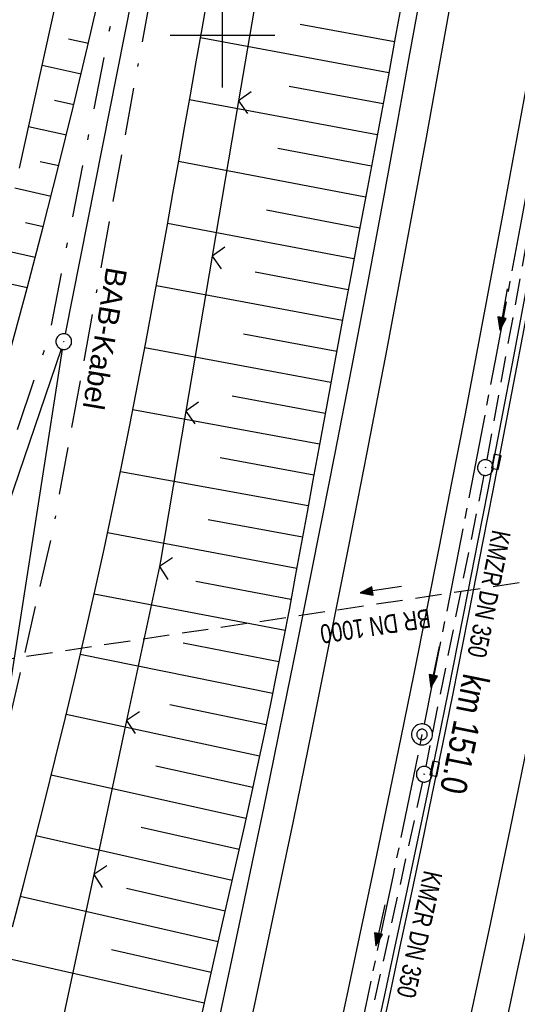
# Model space of a CAD drawing. Extents: x 510526 to 513920, y 467229 to 478797.
# Tile 266 of 467: x 511881 to 511928, y 474108 to 474201. Entities that reach past the tile are written whole.
import ezdxf
from ezdxf.enums import TextEntityAlignment as Align

# ---------------------------------------------------------------- set-up
doc = ezdxf.new("R2010")
doc.units = 0
doc.header["$LTSCALE"] = 10
doc.header["$MEASUREMENT"] = 0
for name, pattern in [('ACAD_ISO16W100', [73, 15, -6.5, 15, -6.5, 15, -7, 1, -7]), ('ACHSE', [5.5, 4, -0.5, 0.5, -0.5]), ('LT00', [0]), ('LT08', [0.42, 0.2, -0.1, 0.02, -0.1]), ('STRICHLINIE2', [0.375, 0.25, -0.125])]:
    doc.linetypes.add(name, pattern=pattern)
doc.layers.get('0').update_dxf_attribs({"linetype": 'LT00'})
for name, color, linetype in [('-AX-020', 250, 'ACHSE'), ('-Halt-Pfeil', 4, 'LT00'), ('-Haltung', 182, 'STRICHLINIE2'), ('-Haltungsbeschriftung', 182, 'LT00'), ('-ST-20-1', 250, 'LT00'), ('-ST-20-5', 250, 'LT00'), ('BAB-KABEL', 220, 'ACAD_ISO16W100'), ('BAB-KABEL_TEXT', 221, 'Continuous'), ('DFK_AB_L', 21, 'LT00'), ('DFK_AB_P', 7, 'LT00'), ('DFK_KATASTER', 250, 'LT00'), ('GEMEINDEGRENZE', 3, 'LT08'), ('V91_AFBR_BAB', 250, 'LT00'), ('V91_BOESCH', 250, 'LT00'), ('V91_BOSCHUNG', 250, 'LT00'), ('V91_KA_PRUF', 182, 'LT00'), ('V91_LD_MARK', 2, 'LT00'), ('V91_RASTER', 250, 'LT00'), ('V91_RINNE', 182, 'LT00'), ('V91_SINKK', 182, 'LT00'), ('V91_ZAUN', 40, 'LT00')]:
    doc.layers.add(name, color=color, linetype=linetype)
doc.styles.add('Arial Fett', font='txt', dxfattribs={"width": 0.8})
doc.styles.add('Beschrift', font='ARIAL.TTF')
doc.styles.add('Haltungsbeschriftung', font='ARIAL.TTF', dxfattribs={"width": 0.75})

# ---------------------------------------------------------------- blocks, each defined once
blk = doc.blocks.new('SYMB0003')
at = {"color": 0, "linetype": 'ByBlock'}
for p, q in [((-0.015712, 0), (0.010166, 0.012015)), ((0, -0.021257), (-0.015712, 0)), ((0.010166, 0.012015), (0, -0.021257))]:
    blk.add_line(p, q, dxfattribs=at)
for points in [[(-0.031395, 0.499013), (-0.093691, 0.491144), (-0.154509, 0.475528), (-0.21289, 0.452414), (-0.267913, 0.422164), (-0.318712, 0.385257), (-0.364484, 0.342274), (-0.404509, 0.293893), (-0.438154, 0.240877), (-0.464888, 0.184062), (-0.484292, 0.124345), (-0.496058, 0.062667), (-0.5, 0)], [(-0.5, 0), (-0.496058, -0.062667), (-0.484292, -0.124345), (-0.464888, -0.184062), (-0.438154, -0.240877), (-0.404509, -0.293893), (-0.364485, -0.342274), (-0.318712, -0.385257), (-0.267914, -0.422164), (-0.21289, -0.452414), (-0.154509, -0.475529), (-0.093691, -0.491144), (-0.031395, -0.499014), (0.031395, -0.499014)], [(0.5, 0), (0.496057, 0.062667), (0.484292, 0.124345), (0.464888, 0.184062), (0.438153, 0.240877), (0.404509, 0.293893), (0.364484, 0.342274), (0.318712, 0.385257), (0.267913, 0.422164), (0.21289, 0.452414), (0.154509, 0.475528), (0.093691, 0.491144), (0.031395, 0.499013), (-0.031395, 0.499013)], [(0.031395, -0.499014), (0.093691, -0.491144), (0.154509, -0.475529), (0.21289, -0.452414), (0.267914, -0.422164), (0.318712, -0.385257), (0.364485, -0.342274), (0.404509, -0.293893), (0.438154, -0.240877), (0.464889, -0.184062), (0.484292, -0.124345), (0.496058, -0.062667), (0.5, 0)]]:
    blk.add_lwpolyline(points, dxfattribs=at)
blk = doc.blocks.new('SYMB0002')
at = {"color": 0, "linetype": 'ByBlock'}
for points in [[(-0.031395, 0.499013), (-0.093691, 0.491144), (-0.154509, 0.475528), (-0.21289, 0.452414), (-0.267913, 0.422164), (-0.318712, 0.385257), (-0.364484, 0.342274), (-0.404509, 0.293893), (-0.438154, 0.240877), (-0.464888, 0.184062), (-0.484292, 0.124345), (-0.496058, 0.062667), (-0.5, 0)], [(0.5, 0), (0.496057, 0.062667), (0.484292, 0.124345), (0.464888, 0.184062), (0.438153, 0.240877), (0.404509, 0.293893), (0.364484, 0.342274), (0.318712, 0.385257), (0.267913, 0.422164), (0.21289, 0.452414), (0.154509, 0.475528), (0.093691, 0.491144), (0.031395, 0.499013), (-0.031395, 0.499013)], [(-0.5, 0), (-0.496058, -0.062667), (-0.484292, -0.124345), (-0.464888, -0.184062), (-0.438154, -0.240877), (-0.404509, -0.293893), (-0.364485, -0.342274), (-0.318712, -0.385257), (-0.267914, -0.422164), (-0.21289, -0.452414), (-0.154509, -0.475529), (-0.093691, -0.491144), (-0.031395, -0.499014), (0.031395, -0.499014)], [(0.031395, -0.499014), (0.093691, -0.491144), (0.154509, -0.475529), (0.21289, -0.452414), (0.267914, -0.422164), (0.318712, -0.385257), (0.364485, -0.342274), (0.404509, -0.293893), (0.438154, -0.240877), (0.464889, -0.184062), (0.484292, -0.124345), (0.496058, -0.062667), (0.5, 0)]]:
    blk.add_lwpolyline(points, dxfattribs=at)
blk = doc.blocks.new('SYMB0652')
at = {"color": 0, "linetype": 'ByBlock'}
blk.add_lwpolyline([(-0.15, -0.075), (0.15, -0.075), (0.15, 0.075), (-0.15, 0.075), (-0.15, -0.075)], dxfattribs=at)
blk = doc.blocks.new('SYMB0024')
at = {"color": 0, "linetype": 'ByBlock'}
for p, q in [((-0.5, 0.5), (0, 0)), ((0, 0), (0.5, 0.5))]:
    blk.add_line(p, q, dxfattribs=at)
blk = doc.blocks.new('SYMB0070')
at = {"color": 0, "linetype": 'ByBlock'}
for p, q in [((-0.5, 0), (0.2, 0)), ((0.5, 0), (0.2, 0.1)), ((0.2, 0.1), (0.2, 0)), ((0.468, 0), (0.21, 0.086)), ((0.21, 0.086), (0.21, -0.086)), ((0.21, -0.086), (0.468, 0)), ((0.22, -0.072), (0.437, 0)), ((0.23, -0.058), (0.405, 0)), ((0.24, -0.045), (0.374, 0)), ((0.342, 0), (0.25, 0.031)), ((0.25, 0.031), (0.25, -0.031)), ((0.25, -0.031), (0.342, 0)), ((0.26, -0.017), (0.31, 0)), ((0.27, -0.003), (0.279, 0))]:
    blk.add_line(p, q, dxfattribs=at)
for points in [[(0.2, 0), (0.2, -0.1), (0.5, 0)], [(0.437, 0), (0.22, 0.072), (0.22, -0.072)], [(0.405, 0), (0.23, 0.058), (0.23, -0.058)], [(0.374, 0), (0.24, 0.045), (0.24, -0.045)], [(0.31, 0), (0.26, 0.017), (0.26, -0.017)], [(0.279, 0), (0.27, 0.003), (0.27, -0.003)]]:
    blk.add_lwpolyline(points, dxfattribs=at)

msp = doc.modelspace()

# ---------------------------------------------------------------- linework, layer by layer
at = {"layer": '-AX-020', "ltscale": 0.2, "flags": 128}
msp.add_lwpolyline([(513881.716, 478796.972), (513877.87, 478787.354), (513870.367, 478768.801), (513862.788, 478750.278), (513855.137, 478731.786), (513847.411, 478713.324), (513839.611, 478694.893), (513831.738, 478676.494), (513823.791, 478658.127), (513815.771, 478639.791), (513807.678, 478621.487), (513799.512, 478603.216), (513791.272, 478584.978), (513782.96, 478566.773), (513774.576, 478548.601), (513766.118, 478530.463), (513757.588, 478512.359), (513748.986, 478494.289), (513740.312, 478476.254), (513731.565, 478458.253), (513722.747, 478440.287), (513713.857, 478422.357), (513704.896, 478404.463), (513695.863, 478386.605), (513686.758, 478368.782), (513677.583, 478350.997), (513668.336, 478333.248), (513659.019, 478315.536), (513649.63, 478297.862), (513640.172, 478280.225), (513630.643, 478262.626), (513621.043, 478245.066), (513611.374, 478227.544), (513601.634, 478210.061), (513591.825, 478192.617), (513586.745, 478183.647), (513576.83, 478166.262), (513566.848, 478148.917), (513556.8, 478131.609), (513546.688, 478114.338), (513536.514, 478097.104), (513526.28, 478079.906), (513515.988, 478062.743), (513505.638, 478045.613), (513495.234, 478028.517), (513484.778, 478011.453), (513474.27, 477994.421), (513463.712, 477977.419), (513453.108, 477960.447), (513442.457, 477943.503), (513431.762, 477926.587), (513421.026, 477909.698), (513410.248, 477892.835), (513399.432, 477875.997), (513388.579, 477859.182), (513377.691, 477842.39), (513366.769, 477825.62), (513355.815, 477808.871), (513344.831, 477792.142), (513333.819, 477775.431), (513322.78, 477758.738), (513311.715, 477742.062), (513300.628, 477725.401), (513289.519, 477708.754), (513278.389, 477692.121), (513267.242, 477675.5), (513256.078, 477658.891), (513244.899, 477642.291), (513233.706, 477625.7), (513222.502, 477609.117), (513211.288, 477592.542), (513200.066, 477575.971), (513188.837, 477559.405), (513177.603, 477542.843), (513166.366, 477526.282), (513154.797, 477509.239), (513142.496, 477491.114), (513130.197, 477472.988), (513117.902, 477454.859), (513105.613, 477436.726), (513093.333, 477418.587), (513081.064, 477400.44), (513068.808, 477382.285), (513056.567, 477364.119), (513044.344, 477345.942), (513032.141, 477327.752), (513019.958, 477309.547), (513007.8, 477291.325), (512995.668, 477273.087), (512983.565, 477254.83), (512971.492, 477236.552), (512959.452, 477218.253), (512947.447, 477199.931), (512935.479, 477181.584), (512923.551, 477163.212), (512911.665, 477144.812), (512899.822, 477126.385), (512888.026, 477107.927), (512876.279, 477089.439), (512864.582, 477070.918), (512852.939, 477052.364), (512841.352, 477033.775), (512829.822, 477015.15), (512818.352, 476996.488), (512806.945, 476977.787), (512795.603, 476959.048), (512789.644, 476949.141), (512778.405, 476930.339), (512767.236, 476911.496), (512756.135, 476892.613), (512745.103, 476873.688), (512734.14, 476854.724), (512723.246, 476835.72), (512712.422, 476816.676), (512701.668, 476797.593), (512690.983, 476778.471), (512680.369, 476759.309), (512669.824, 476740.11), (512659.35, 476720.871), (512648.946, 476701.595), (512638.612, 476682.281), (512628.349, 476662.929), (512618.157, 476643.54), (512608.036, 476624.113), (512597.985, 476604.65), (512588.006, 476585.15), (512578.098, 476565.614), (512568.261, 476546.042), (512558.497, 476526.434), (512548.803, 476506.791), (512539.182, 476487.112), (512529.632, 476467.399), (512520.155, 476447.65), (512510.749, 476427.867), (512501.416, 476408.05), (512492.156, 476388.199), (512482.968, 476368.314), (512473.852, 476348.396), (512464.81, 476328.445), (512455.84, 476308.46), (512446.944, 476288.443), (512438.12, 476268.394), (512429.37, 476248.313), (512420.694, 476228.2), (512412.09, 476208.055), (512403.561, 476187.879), (512395.105, 476167.672), (512386.723, 476147.434), (512378.415, 476127.166), (512370.181, 476106.867), (512362.021, 476086.539), (512353.936, 476066.181), (512345.925, 476045.794), (512337.988, 476025.377), (512330.127, 476004.932), (512322.339, 475984.458), (512314.627, 475963.955), (512306.989, 475943.425), (512299.427, 475922.867), (512291.94, 475902.281), (512284.528, 475881.669), (512277.191, 475861.029), (512269.93, 475840.362), (512262.744, 475819.67), (512255.634, 475798.951), (512248.599, 475778.206), (512241.641, 475757.436), (512234.758, 475736.641), (512227.951, 475715.82), (512221.221, 475694.975), (512214.566, 475674.105), (512207.988, 475653.211), (512201.487, 475632.294), (512200.128, 475627.887), (512194.281, 475608.791), (512188.5, 475589.674), (512182.785, 475570.538), (512177.137, 475551.381), (512171.56, 475532.204), (512166.053, 475513.007), (512160.618, 475493.788), (512155.257, 475474.55), (512149.971, 475455.29), (512148.09, 475448.361), (512142.908, 475429.074), (512137.804, 475409.765), (512132.778, 475390.436), (512127.829, 475371.088), (512122.957, 475351.719), (512118.163, 475332.332), (512113.447, 475312.925), (512108.808, 475293.499), (512104.247, 475274.055), (512099.765, 475254.593), (512095.36, 475235.113), (512091.033, 475215.616), (512086.785, 475196.101), (512082.614, 475176.57), (512078.522, 475157.022), (512074.508, 475137.458), (512070.573, 475117.878), (512066.716, 475098.282), (512063.238, 475080.246), (512059.532, 475060.621), (512055.901, 475040.983), (512052.344, 475021.33), (512048.857, 475001.665), (512045.438, 474981.988), (512042.084, 474962.3), (512038.794, 474942.602), (512035.562, 474922.893), (512032.388, 474903.175), (512029.269, 474883.449), (512026.201, 474863.714), (512023.183, 474843.972), (512020.21, 474824.222), (512017.282, 474804.467), (512014.394, 474784.705), (512011.544, 474764.937), (512008.73, 474745.165), (512005.949, 474725.388), (512003.198, 474705.607), (512000.474, 474685.821), (511997.775, 474666.033), (511995.098, 474646.242), (511992.439, 474626.448), (511989.798, 474606.651), (511987.169, 474586.854), (511984.552, 474567.054), (511981.943, 474547.253), (511979.34, 474527.452), (511976.744, 474507.689), (511975.127, 474495.377), (511973.477, 474482.815), (511971.825, 474470.254), (511970.169, 474457.693), (511968.506, 474445.133), (511966.835, 474432.574), (511965.154, 474420.016), (511963.46, 474407.46), (511961.752, 474394.906), (511960.027, 474382.355), (511958.283, 474369.806), (511956.518, 474357.259), (511954.73, 474344.717), (511952.918, 474332.177), (511951.078, 474319.642), (511949.209, 474307.111), (511947.309, 474294.584), (511945.376, 474282.063), (511943.407, 474269.547), (511941.4, 474257.038), (511939.355, 474244.534), (511937.267, 474232.038), (511935.137, 474219.549), (511932.96, 474207.067), (511930.736, 474194.594), (511928.462, 474182.131), (511926.136, 474169.676), (511923.757, 474157.232), (511921.321, 474144.799), (511918.829, 474132.377), (511916.276, 474119.967), (511913.661, 474107.57), (511910.982, 474095.187), (511908.238, 474082.818), (511905.425, 474070.464), (511902.544, 474058.127), (511899.59, 474045.806), (511896.562, 474033.504), (511893.47, 474021.261), (511890.29, 474008.997), (511887.033, 473996.753), (511883.699, 473984.53), (511880.287, 473972.328), (511876.798, 473960.148), (511873.233, 473947.991), (511869.591, 473935.856), (511865.873, 473923.745), (511862.077, 473911.656), (511858.206, 473899.593), (511854.259, 473887.554), (511850.236, 473875.54), (511846.136, 473863.552), (511841.962, 473851.59), (511837.711, 473839.654), (511833.386, 473827.746), (511828.985, 473815.865), (511824.51, 473804.012), (511819.96, 473792.188), (511815.335, 473780.392), (511810.636, 473768.626), (511805.863, 473756.89), (511801.015, 473745.185), (511796.094, 473733.51), (511791.099, 473721.866), (511786.031, 473710.255), (511780.889, 473698.675), (511775.675, 473687.128), (511770.388, 473675.615), (511765.028, 473664.135), (511759.596, 473652.689), (511754.091, 473641.278), (511748.515, 473629.901), (511742.867, 473618.56), (511737.147, 473607.255), (511731.356, 473595.986), (511725.494, 473584.754), (511719.562, 473573.559), (511713.558, 473562.402), (511707.485, 473551.283), (511701.341, 473540.203), (511695.128, 473529.162), (511688.845, 473518.159), (511682.492, 473507.198), (511676.07, 473496.276), (511669.58, 473485.395), (511663.021, 473474.555), (511656.394, 473463.757), (511649.699, 473453.001), (511642.935, 473442.288), (511636.105, 473431.617), (511629.207, 473420.99), (511622.242, 473410.406), (511615.211, 473399.867), (511608.113, 473389.372), (511600.949, 473378.922), (511593.719, 473368.518), (511586.423, 473358.16), (511579.062, 473347.848), (511571.637, 473337.582), (511564.147, 473327.364), (511556.592, 473317.193), (511548.973, 473307.07), (511541.291, 473296.996), (511533.545, 473286.969), (511525.735, 473276.993), (511517.863, 473267.066), (511509.929, 473257.188), (511501.932, 473247.361), (511493.873, 473237.584), (511485.753, 473227.859), (511477.572, 473218.186), (511475.548, 473215.811), (511467.291, 473206.202), (511458.976, 473196.642), (511450.605, 473187.132), (511442.182, 473177.667), (511433.709, 473168.249), (511425.188, 473158.872), (511416.622, 473149.537), (511408.014, 473140.241), (511399.365, 473130.982), (511390.679, 473121.758), (511381.958, 473112.568), (511373.205, 473103.409), (511364.421, 473094.278), (511355.61, 473085.175), (511346.772, 473076.096), (511337.912, 473067.039), (511329.031, 473058.003), (511320.132, 473048.986), (511311.216, 473039.984), (511302.286, 473030.997), (511293.345, 473022.02), (511284.394, 473013.053), (511275.436, 473004.094), (511266.473, 472995.139), (511255.909, 472984.591), (511236.789, 472965.502), (511230.177, 472958.9), (511223.567, 472952.294), (511216.964, 472945.683), (511210.368, 472939.063), (511203.785, 472932.433), (511197.215, 472925.788), (511190.663, 472919.125), (511184.131, 472912.443), (511177.622, 472905.739), (511171.139, 472899.01), (511164.685, 472892.252), (511158.263, 472885.464), (511151.877, 472878.643), (511145.529, 472871.786), (511139.222, 472864.891), (511132.96, 472857.955), (511126.746, 472850.976), (511120.583, 472843.952), (511114.476, 472836.881), (511109.32, 472830.82), (511103.322, 472823.655), (511097.386, 472816.438), (511091.511, 472809.171), (511085.699, 472801.854), (511079.95, 472794.488), (511074.265, 472787.072), (511068.642, 472779.609), (511063.084, 472772.097), (511057.591, 472764.538), (511052.162, 472756.933), (511046.799, 472749.281), (511041.501, 472741.584), (511036.27, 472733.841), (511031.105, 472726.054), (511026.007, 472718.223), (511020.976, 472710.349), (511016.012, 472702.431), (511011.117, 472694.472), (511006.29, 472686.471), (511001.532, 472678.429), (510996.842, 472670.347), (510992.223, 472662.225), (510987.672, 472654.063), (510983.192, 472645.863), (510978.782, 472637.625), (510974.443, 472629.349), (510970.175, 472621.036), (510965.978, 472612.687), (510961.853, 472604.303), (510957.799, 472595.883), (510953.818, 472587.43), (510949.91, 472578.942), (510946.074, 472570.422), (510942.311, 472561.868), (510938.622, 472553.283), (510935.007, 472544.666), (510931.465, 472536.02), (510927.997, 472527.343), (510924.604, 472518.636), (510921.286, 472509.901), (510918.042, 472501.138), (510914.874, 472492.347), (510911.781, 472483.529), (510908.763, 472474.686), (510905.821, 472465.817), (510902.956, 472456.923), (510900.166, 472448.004), (510897.454, 472439.062), (510894.817, 472430.098), (510892.258, 472421.111), (510889.776, 472412.102), (510887.37, 472403.073), (510885.043, 472394.023), (510882.792, 472384.954), (510880.62, 472375.866), (510878.525, 472366.759), (510876.509, 472357.635), (510874.57, 472348.494), (510872.71, 472339.337), (510870.929, 472330.164), (510869.226, 472320.976), (510867.602, 472311.774), (510866.056, 472302.558), (510864.59, 472293.33), (510863.202, 472284.089), (510861.894, 472274.837), (510860.665, 472265.574), (510859.516, 472256.301), (510858.445, 472247.018), (510857.455, 472237.726), (510856.544, 472228.427), (510855.712, 472219.119), (510854.96, 472209.806), (510854.288, 472200.485), (510853.696, 472191.159), (510853.184, 472181.829), (510852.752, 472172.495), (510852.399, 472163.157), (510852.127, 472153.817), (510851.934, 472144.475), (510851.822, 472135.131), (510851.789, 472125.787), (510851.836, 472116.443), (510851.964, 472107.1), (510852.009, 472104.711), (510852.237, 472095.37), (510852.543, 472086.03), (510852.927, 472076.694), (510853.387, 472067.361), (510853.922, 472058.032), (510854.53, 472048.707), (510855.21, 472039.388), (510855.961, 472030.074), (510856.782, 472020.766), (510857.671, 472011.464), (510858.627, 472002.169), (510859.649, 471992.88), (510860.734, 471983.599), (510861.883, 471974.326), (510863.094, 471965.06), (510864.364, 471955.802), (510865.694, 471946.554), (510867.082, 471937.313), (510868.525, 471928.081), (510870.024, 471918.857), (510871.577, 471909.643), (510873.182, 471900.438), (510874.839, 471891.241), (510876.545, 471882.054), (510878.3, 471872.876), (510880.102, 471863.708), (510881.95, 471854.548), (510883.842, 471845.397), (510885.778, 471836.255), (510887.756, 471827.123), (510889.775, 471817.999), (510891.834, 471808.885), (510893.93, 471799.779), (510896.064, 471790.681), (510898.233, 471781.592), (510900.437, 471772.511), (510902.673, 471763.439), (510904.942, 471754.374), (510907.241, 471745.317), (510909.57, 471736.267), (510911.926, 471727.225), (510914.31, 471718.19), (510916.719, 471709.161), (510919.152, 471700.139), (510921.608, 471691.124), (510924.087, 471682.114), (510926.585, 471673.11), (510929.104, 471664.112), (510931.64, 471655.118), (510934.193, 471646.129), (510936.762, 471637.145), (510939.345, 471628.165), (510941.941, 471619.188), (510944.55, 471610.216), (510947.169, 471601.246), (510949.797, 471592.279), (510952.434, 471583.314), (510955.078, 471574.352), (510957.727, 471565.391), (510960.382, 471556.431), (510963.039, 471547.473), (510967.703, 471531.767), (510970.248, 471523.199), (510975.26, 471506.323), (510980.27, 471489.445), (510985.273, 471472.566), (510990.267, 471455.684), (510995.248, 471438.798), (511000.214, 471421.908), (511005.162, 471405.012), (511010.087, 471388.11), (511014.988, 471371.201), (511019.861, 471354.283), (511024.703, 471337.357), (511029.511, 471320.421), (511034.281, 471303.475), (511039.011, 471286.517), (511043.698, 471269.547), (511048.338, 471252.564), (511052.928, 471235.568), (511057.465, 471218.557), (511061.945, 471201.532), (511066.367, 471184.491), (511070.726, 471167.434), (511075.019, 471150.36), (511079.243, 471133.269), (511083.395, 471116.16), (511086.572, 471102.843), (511090.589, 471085.702), (511094.527, 471068.543), (511098.388, 471051.366), (511102.17, 471034.172), (511105.875, 471016.961), (511109.501, 470999.734), (511113.048, 470982.489), (511116.518, 470965.23), (511119.908, 470947.954), (511123.221, 470930.663), (511126.454, 470913.357), (511129.609, 470896.037), (511132.686, 470878.703), (511135.683, 470861.354), (511138.602, 470843.993), (511141.441, 470826.619), (511144.202, 470809.231), (511146.884, 470791.831), (511149.487, 470774.42), (511152.01, 470756.996), (511154.454, 470739.562), (511156.819, 470722.116), (511159.105, 470704.66), (511161.311, 470687.193), (511163.438, 470669.717), (511165.485, 470652.232), (511165.638, 470650.897), (511167.873, 470631.022), (511170.027, 470611.138), (511172.103, 470591.246), (511174.098, 470571.346), (511176.014, 470551.438), (511177.851, 470531.523), (511179.526, 470512.546), (511180.884, 470496.345), (511182.163, 470480.137), (511183.363, 470463.922), (511184.482, 470447.702), (511185.522, 470431.478), (511186.482, 470415.247), (511187.362, 470399.013), (511188.162, 470382.774), (511188.882, 470366.532), (511189.522, 470350.286), (511190.082, 470334.037), (511190.563, 470317.786), (511190.963, 470301.532), (511191.284, 470285.277), (511191.524, 470269.02), (511191.684, 470252.763), (511191.765, 470236.505), (511191.765, 470220.247), (511191.686, 470203.988), (511191.526, 470187.731), (511191.287, 470171.474), (511191.243, 470169.007), (511190.912, 470152.752), (511190.504, 470136.499), (511190.023, 470120.247), (511189.472, 470103.998), (511188.854, 470087.752), (511188.173, 470071.508), (511187.432, 470055.266), (511186.634, 470039.027), (511185.783, 470022.791), (511184.882, 470006.558), (511183.935, 469990.327), (511182.944, 469974.099), (511181.913, 469957.873), (511180.846, 469941.65), (511179.745, 469925.429), (511178.614, 469909.21), (511177.457, 469892.993), (511176.276, 469876.777), (511175.075, 469860.563), (511173.858, 469844.35), (511172.627, 469828.139), (511171.386, 469811.927), (511170.138, 469795.717), (511168.847, 469778.991), (511030.959, 467993.348), (511029.419, 467973.407), (511027.883, 467953.466), (511026.353, 467933.525), (511024.832, 467913.582), (511023.323, 467893.64), (511021.828, 467873.695), (511020.353, 467853.75), (511018.898, 467833.804), (511017.467, 467813.855), (511016.063, 467793.903), (511014.69, 467773.951), (511013.35, 467753.995), (511012.046, 467734.038), (511010.782, 467714.078), (511009.56, 467694.116), (511008.383, 467674.151), (511007.254, 467654.183), (511006.177, 467634.211), (511005.154, 467614.237), (511004.188, 467594.261), (511003.284, 467574.281), (511002.442, 467554.299), (511001.667, 467534.314), (511000.962, 467514.327), (511000.329, 467494.336), (510999.772, 467474.345), (510999.556, 467465.709), (510999.112, 467445.714), (510998.747, 467425.717), (510998.463, 467405.719), (510998.259, 467385.719), (510998.135, 467365.72), (510998.091, 467345.72), (510998.127, 467325.72), (510998.243, 467305.721), (510998.439, 467285.721), (510998.715, 467265.723), (510999.071, 467245.726), (510999.432, 467229.156)], dxfattribs=at)
at = {"layer": '-Haltung'}
for p, q in [((511930.368, 474187.841), (511925.21, 474159.539)), ((511924.928, 474158.066), (511919.39, 474130.32)), ((511961.674, 474152.799), (511871.053, 474139.259)), ((511919.082, 474128.853), (511912.968, 474101.074))]:
    msp.add_line(p, q, dxfattribs=at)
at = {"layer": 'BAB-KABEL', "ltscale": 0.03, "flags": 128}
msp.add_lwpolyline([(513339.839, 477816.319), (513312.266, 477774.649), (513284.672, 477732.996), (513252.5, 477694.412), (513223.881, 477653.496), (513195.795, 477612.121), (513167.629, 477570.875), (513139.88, 477529.298), (513111.793, 477487.916), (513083.807, 477446.454), (513055.844, 477404.978), (513022.492, 477355.034), (513000.515, 477321.52), (512973.122, 477279.62), (512945.422, 477237.871), (512917.575, 477196.217), (512879.155, 477137.499), (512858.339, 477103.216), (512837.389, 477068.954), (512811.451, 477026.06), (512784.195, 476983.896), (512756.652, 476941.559), (512731.123, 476898.632), (512706.393, 476854.964), (512681.949, 476811.101), (512658.869, 476770.394), (512633.742, 476723.052), (512609.823, 476678.973), (512586.03, 476634.72), (512574.463, 476609.04), (512565.77, 476584.237), (512545.206, 476542.916), (512523.454, 476497.739), (512501.769, 476452.474), (512480.246, 476407.171), (512458.846, 476361.789), (512438.563, 476315.939), (512418.177, 476270.118), (512378.72, 476177.833), (512359.892, 476131.364), (512341.348, 476084.783), (512322.575, 476038.314), (512304.817, 475991.341), (512287.677, 475944.24), (512270.282, 475897.168), (512254.121, 475849.696), (512237.768, 475802.276), (512221.53, 475754.824), (512205.859, 475707.192), (512190.782, 475659.377), (512175.78, 475611.52), (512161.516, 475563.423), (512145.692, 475515.804), (512137.725, 475496.074), (512130.625, 475467.918), (512119.035, 475418.91), (512105.583, 475370.555), (512100.73, 475351.099), (512084.182, 475320.513), (512082.618, 475318.668), (512071.987, 475296.243), (512062.064, 475264.372), (512059.316, 475232.902), (512061.872, 475193.176), (512054.818, 475143.1), (512045.689, 475099.989), (512036.29, 475050.898), (512027.273, 475001.725), (512018.223, 474952.549), (512008.899, 474903.418), (512000.14, 474854.229), (511992.355, 474804.855), (511985.273, 474755.369), (511977.385, 474700.851), (511969.41, 474646.425), (511966.53, 474615.204), (511972.795, 474604.79), (511970.049, 474596.165), (511959.565, 474586.374), (511941.907, 474517.478), (511936.852, 474477.772), (511926.657, 474399.733), (511919.973, 474355.376), (511910.09, 474296.615), (511899.454, 474238.126), (511883.784, 474152.683), (511870.289, 474094.001), (511857.131, 474053.876), (511852.776, 474012.454), (511853.171, 473966.862), (511852.492, 473957.146), (511851.311, 473949.656), (511841.692, 473942.065), (511825.821, 473895.229), (511826.651, 473894.117), (511810.899, 473851.945), (511793.573, 473805.027), (511775.285, 473758.358), (511755.124, 473712.475), (511734.052, 473667.008), (511712.225, 473621.972), (511689.498, 473577.273), (511665.157, 473533.497), (511639.854, 473490.241), (511612.908, 473448.14), (511601.588, 473431.806), (511558.048, 473366.072), (511514.894, 473306.01), (511484.056, 473267.454), (511450.631, 473224.7), (511393.065, 473164.53), (511363.017, 473132.866), (511308.517, 473076.446), (511275.572, 473040.359), (511243.006, 473009.331), (511235.22, 472986.054), (511231.03, 472981.056), (511075.99, 472813.106), (511070.243, 472807.304), (511057.801, 472797.513), (511038.028, 472769.96), (511010.695, 472730.526), (510983.876, 472687.185), (510959.577, 472643.761), (510934.3, 472604.326), (510904.804, 472574.327), (510913.914, 472558.288), (510911.702, 472550.665), (510911.228, 472549.239), (510895.971, 472514.712), (510882.655, 472477.924), (510872.403, 472460.753), (510857.497, 472432.352), (510836.101, 472381.12), (510836.281, 472368.894), (510832.944, 472355.972), (510830.181, 472332.026), (510848.219, 472325.537), (510838.512, 472271.416), (510831.965, 472215.431), (510830.702, 472169.392), (510828.833, 472118.665), (510829.075, 472067.625), (510833.949, 472011.739), (510842.444, 471951.437), (510849.978, 471906.34), (510856.18, 471866.272), (510867.229, 471812.821), (510879.853, 471762.875), (510891.506, 471713.806), (510903.789, 471665.07), (510916.063, 471616.285), (510929.638, 471568.076), (510950.958, 471501.368), (510971.606, 471429.824), (510974.35, 471422.765), (510989.551, 471366.875), (511004.499, 471314.199), (511016.364, 471270.838), (511026.276, 471232.419), (511039.24, 471184.146), (511056.597, 471116.881), (511065.905, 471078.265), (511077.604, 471030.011), (511089.225, 470981.622), (511098.911, 470932.895), (511107.165, 470884.025), (511116.152, 470835.042), (511125.079, 470786.059), (511133.148, 470736.973), (511137.299, 470706.315), (511129.89, 470689.715), (511129.543, 470684.612), (511132.443, 470671.581), (511143.113, 470670.948), (511145.784, 470638.261), (511151.08, 470588.888), (511155.977, 470539.416), (511159.512, 470489.779), (511162.627, 470440.141), (511165.944, 470390.621), (511167.842, 470340.945), (511167.805, 470291.237), (511167.773, 470272.425), (511169.192, 470243.962), (511168.974, 470223.344), (511163.734, 470203.872), (511151.457, 470170.118), (511152.401, 470145.764), (511161.627, 470107.325), (511162.261, 470078.654), (511157.084, 470021.39), (511153.973, 469975.779), (511150.229, 469924.108), (511146.614, 469878.373), (511141.044, 469826.728), (511133.852, 469745.039), (511131.815, 469700.017), (511128.932, 469655.166), (511125.194, 469595.287), (511130.663, 469554.69), (511130.405, 469544.669), (511121.691, 469477.401)], dxfattribs=at)
at = {"layer": 'DFK_AB_L'}
for p, q in [((511903.405, 474264.534), (511885.016, 474171.536)), ((511877.126, 474121.221), (511884.754, 474170.059))]:
    msp.add_line(p, q, dxfattribs=at)
at = {"layer": 'DFK_KATASTER'}
msp.add_line((511884.628, 474170.091), (511842.433, 474046.71), dxfattribs=at)
at = {"layer": 'GEMEINDEGRENZE', "ltscale": 2.5, "flags": 128}
msp.add_lwpolyline([(512449.042, 475402.043), (512420.177, 475407.565), (512394.807, 475414.054), (512349.273, 475430.894), (512332.552, 475438.84), (512267.813, 475490.734), (512251.305, 475522.191), (512242.372, 475555.297), (512229.966, 475584.983), (512227.01, 475610.403), (512238.863, 475661.136), (512275.546, 475791.694), (512297.962, 475860.403), (512299.316, 475864.34), (512322.104, 475898.593), (512340.391, 475931.958), (512366.594, 476019.311), (512318.086, 476028.592), (512312.283, 476031.122), (512305.694, 476033.81), (512287.822, 475996.961), (512243.161, 475928.693), (512232.748, 475919.285), (512200.581, 475820.897), (512193.735, 475799.022), (512174.798, 475704.059), (512153.081, 475591.513), (512137.53, 475520.718), (512131.519, 475505.406), (512079.506, 475365.736), (512045.164, 475285.065), (511996.853, 475193.51), (511968.58, 475139.946), (511923.925, 475031.144), (511909.15, 474966.235), (511901.23, 474898.737), (511940.213, 474729.591), (511948.11, 474671.168), (511959.932, 474649.278), (511949.368, 474579.355), (511923.586, 474424.01), (511922.286, 474397.281), (511902.072, 474265.529), (511883.418, 474171.19), (511840.834, 474046.671), (511811.057, 474002.189), (511789.857, 473974.022), (511738.643, 473910.572), (511734.929, 473905.975), (511711.896, 473880.455), (511676.775, 473841.536), (511661.057, 473825.368), (511656.149, 473820.18), (511647.785, 473811.308), (511604.862, 473771.83), (511589.09, 473758.195), (511554.149, 473690.454), (511530.615, 473670.042), (511510.607, 473640.164), (511417.146, 473647.451), (511399.927, 473617.635), (511399.303, 473598.994), (511391.568, 473572.158), (511385.527, 473532.588), (511382.424, 473506.568), (511379.564, 473490.687), (511376.762, 473467.525), (511377.202, 473446.756), (511375.159, 473429.799), (511374.8, 473404.865), (511375.414, 473387.274), (511377.463, 473378.267), (511379.748, 473364.153), (511381.834, 473342.87), (511384.505, 473307.855), (511383.005, 473292.206), (511378.941, 473272.503), (511363.924, 473241.627), (511343.536, 473221.822), (511333.863, 473218.847), (511320.582, 473208.545), (511312.839, 473198.803), (511304.613, 473186.129), (511295.338, 473174.248), (511276.665, 473143.257), (511247.062, 473107.829), (511220.154, 473075.522), (511209.956, 473060.179), (511192.691, 473040.287), (511159.706, 473009.473), (511137.791, 472985.618), (511138.234, 472997.658), (511133.946, 473001.3), (511127.754, 472996.4), (511117.541, 472978.813), (511095.455, 472960.681), (511068.721, 472945.374), (511062.623, 472935.673), (511054.274, 472932.268), (511004.989, 472918.683), (510993.385, 472905.545), (510985.6, 472889.865), (510969.156, 472866.894), (510956.817, 472847.223), (510952.628, 472840.298), (510942.144, 472834.756), (510925.191, 472825.028), (510922.969, 472827.249), (510875.459, 472874.79), (510825.127, 472925.202), (510821.3, 472929.056), (510869.782, 472985.538), (510927.923, 473053.118), (510935.973, 473062.469), (510982.9, 473117.01), (510983.353, 473117.614), (510990.272, 473126.704), (510995.255, 473137.196), (510997.977, 473148.976), (510999.628, 473159.454), (511014.288, 473252.434)], dxfattribs=at)
at = {"layer": 'V91_AFBR_BAB'}
for points in [[(511899.295, 474104.436), (511900.992, 474112.311), (511901.985, 474116.988), (511902.968, 474121.666), (511903.941, 474126.347), (511904.906, 474131.029), (511905.864, 474135.713), (511907.094, 474141.781), (511908.312, 474147.851), (511909.518, 474153.923), (511910.71, 474159.998), (511912.325, 474168.345), (511913.913, 474176.696), (511915.474, 474185.053), (511916.621, 474191.293), (511917.753, 474197.535), (511918.872, 474203.78), (511919.978, 474210.027), (511921.365, 474217.96), (511922.733, 474225.895), (511924.083, 474233.834), (511925.388, 474241.604), (511926.676, 474249.376), (511927.947, 474257.151)], [(511946.235, 474204.315), (511945.388, 474199.525), (511944.534, 474194.736), (511943.672, 474189.949), (511942.801, 474185.163), (511941.921, 474180.379), (511940.932, 474175.07), (511939.93, 474169.763), (511938.919, 474164.458), (511937.898, 474159.155), (511936.869, 474153.853), (511935.936, 474149.078), (511934.997, 474144.304), (511934.049, 474139.532), (511933.091, 474134.762), (511932.122, 474129.994), (511931.13, 474125.18), (511930.127, 474120.369), (511929.112, 474115.56), (511928.087, 474110.753), (511927.053, 474105.948)]]:
    msp.add_lwpolyline(points, dxfattribs=at)
at = {"layer": 'V91_AFBR_BAB', "color": 0}
msp.add_lwpolyline([(511931.105, 474207.163), (511930.034, 474201.124), (511928.951, 474195.087), (511927.855, 474189.052), (511926.744, 474183.02), (511925.545, 474176.596), (511924.33, 474170.176), (511923.1, 474163.758), (511921.855, 474157.343), (511920.664, 474151.273), (511919.46, 474145.206), (511918.242, 474139.142), (511917.011, 474133.08), (511915.779, 474127.086), (511914.533, 474121.095), (511913.275, 474115.107), (511912.004, 474109.121), (511910.983, 474104.356)], dxfattribs=at)
at = {"layer": 'V91_BOESCH'}
for points in [[(511910.847, 474342.169), (511909.363, 474332.648), (511907.819, 474323.136), (511906.672, 474316.307), (511905.496, 474309.483), (511904.291, 474302.664), (511903.059, 474295.85), (511901.8, 474289.041), (511900.517, 474282.236), (511899.21, 474275.435), (511897.88, 474268.638), (511896.529, 474261.846), (511895.158, 474255.057), (511893.769, 474248.271), (511892.361, 474241.489), (511890.938, 474234.71), (511889.499, 474227.934), (511888.046, 474221.161), (511886.581, 474214.39), (511885.104, 474207.622), (511883.617, 474200.856), (511882.12, 474194.092), (511880.616, 474187.329)], [(511879.811, 474170.157), (511881.367, 474175.884), (511882.876, 474181.621), (511884.34, 474187.369), (511885.76, 474193.127), (511887.138, 474198.895), (511888.476, 474204.672), (511889.775, 474210.459), (511891.036, 474216.253), (511892.261, 474222.056), (511893.453, 474227.867), (511894.611, 474233.686), (511895.738, 474239.511), (511896.836, 474245.344), (511897.905, 474251.182), (511898.948, 474257.027)], [(511879.97, 474115.054), (511881.013, 474119.037), (511882.039, 474123.023), (511883.049, 474127.014), (511884.042, 474131.005), (511885.018, 474135), (511885.975, 474138.999), (511886.911, 474143.004), (511887.823, 474147.014), (511888.71, 474151.029), (511889.551, 474154.958), (511890.368, 474158.893), (511891.162, 474162.832), (511891.937, 474166.775), (511892.693, 474170.722), (511893.432, 474174.672), (511894.157, 474178.625), (511894.724, 474181.761), (511895.284, 474184.899), (511895.84, 474188.038), (511896.394, 474191.177), (511896.947, 474194.316), (511897.501, 474197.455), (511898.058, 474200.594), (511898.619, 474203.731)], [(511917.139, 474203.352), (511916.487, 474199.773), (511915.828, 474196.196), (511915.163, 474192.62), (511914.494, 474189.045), (511913.823, 474185.47), (511913.045, 474181.333), (511912.267, 474177.197), (511911.491, 474173.06), (511910.718, 474168.922), (511909.949, 474164.784), (511909.186, 474160.644), (511908.629, 474157.597), (511908.072, 474154.55), (511907.514, 474151.503), (511906.951, 474148.457), (511906.379, 474145.413), (511905.798, 474142.37), (511905.202, 474139.331), (511904.59, 474136.295), (511903.98, 474133.362), (511903.355, 474130.432), (511902.716, 474127.504), (511902.066, 474124.579), (511901.409, 474121.656), (511900.746, 474118.733), (511900.08, 474115.812), (511899.413, 474112.89), (511897.615, 474104.968)]]:
    msp.add_lwpolyline(points, dxfattribs=at)
at = {"layer": 'V91_BOSCHUNG'}
for p, q in [((511916.412, 474199.367), (511907.421, 474201.021)), ((511885.333, 474199.663), (511887.219, 474199.242)), ((511915.866, 474196.403), (511897.905, 474199.734)), ((511882.799, 474197.154), (511886.529, 474196.322)), ((511915.318, 474193.454), (511906.35, 474195.117)), ((511883.988, 474193.815), (511885.827, 474193.405)), ((511914.765, 474190.492), (511896.862, 474193.839)), ((511881.499, 474191.297), (511885.115, 474190.49)), ((511914.21, 474187.53), (511905.277, 474189.213)), ((511882.62, 474187.973), (511884.392, 474187.578)), ((511913.653, 474184.568), (511895.825, 474187.956)), ((511880.195, 474185.44), (511883.657, 474184.668)), ((511913.099, 474181.62), (511904.201, 474183.311)), ((511881.226, 474182.137), (511882.912, 474181.761)), ((511912.544, 474178.672), (511894.775, 474182.048)), ((511878.885, 474179.585), (511882.154, 474178.856)), ((511911.993, 474175.736), (511903.117, 474177.409)), ((511879.807, 474176.306), (511881.385, 474175.954)), ((511911.443, 474172.801), (511893.699, 474176.118)), ((511910.894, 474169.865), (511902.022, 474171.51)), ((511910.344, 474166.916), (511892.595, 474170.207)), ((511909.798, 474163.966), (511900.914, 474165.613)), ((511909.257, 474161.029), (511891.453, 474164.302)), ((511908.719, 474158.091), (511899.792, 474159.719)), ((511908.18, 474155.14), (511890.268, 474158.406)), ((511907.637, 474152.176), (511898.649, 474153.828)), ((511907.088, 474149.199), (511889.043, 474152.572)), ((511906.535, 474146.237), (511897.472, 474147.945)), ((511905.97, 474143.264), (511887.763, 474146.748)), ((511905.389, 474140.279), (511896.249, 474142.07)), ((511904.792, 474137.285), (511886.443, 474140.989)), ((511904.173, 474134.281), (511894.971, 474136.207)), ((511903.54, 474131.293), (511885.083, 474135.268)), ((511902.895, 474128.322), (511893.639, 474130.357)), ((511902.242, 474125.366), (511883.671, 474129.505)), ((511901.583, 474122.426), (511892.265, 474124.516)), ((511900.914, 474119.474), (511882.217, 474123.723)), ((511900.245, 474116.536), (511890.861, 474118.682)), ((511899.577, 474113.611), (511880.724, 474117.924)), ((511898.253, 474107.786), (511879.182, 474112.093)), ((511898.914, 474110.699), (511889.436, 474112.853))]:
    msp.add_line(p, q, dxfattribs=at)
at = {"layer": 'V91_LD_MARK', "color": 0}
for points in [[(511901.192, 474098.974), (511903.08, 474107.683), (511904.936, 474116.398), (511906.761, 474125.12), (511908.555, 474133.848), (511910.32, 474142.583), (511912.056, 474151.323), (511913.765, 474160.068), (511915.695, 474170.118), (511917.59, 474180.174), (511919.451, 474190.236), (511921.28, 474200.304), (511923.077, 474210.378), (511924.843, 474220.458), (511926.579, 474230.543), (511928.286, 474240.632), (511929.964, 474250.727), (511931.615, 474260.826)], [(511951.413, 474255.435), (511949.896, 474246.127), (511948.355, 474236.822), (511946.789, 474227.522), (511945.198, 474218.226), (511943.58, 474208.935), (511941.934, 474199.649), (511940.26, 474190.367), (511938.556, 474181.091), (511936.782, 474171.609), (511934.975, 474162.132), (511933.136, 474152.662), (511931.262, 474143.199), (511929.354, 474133.742), (511927.41, 474124.293), (511925.431, 474114.851), (511923.415, 474105.417)]]:
    msp.add_lwpolyline(points, dxfattribs=at)
at = {"layer": 'V91_RASTER'}
for p, q in [((511900, 474195), (511900, 474205)), ((511895, 474200), (511905, 474200))]:
    msp.add_line(p, q, dxfattribs=at)
at = {"layer": 'V91_RINNE'}
for points in [[(511934.55, 474206.7), (511933.476, 474200.626), (511932.392, 474194.554), (511931.294, 474188.485), (511930.183, 474182.418), (511928.986, 474175.979), (511927.774, 474169.543), (511926.547, 474163.11), (511925.306, 474156.679), (511924.365, 474151.843), (511923.415, 474147.008), (511922.456, 474142.176), (511921.487, 474137.345), (511920.505, 474132.517), (511919.51, 474127.689), (511918.502, 474122.863), (511917.482, 474118.039), (511916.452, 474113.218), (511915.413, 474108.399), (511913.681, 474100.456)], [(511914.616, 474102.373), (511915.918, 474108.352), (511916.957, 474113.168), (511917.988, 474117.987), (511919.007, 474122.807), (511920.015, 474127.63), (511921.01, 474132.456), (511921.991, 474137.282), (511922.958, 474142.111), (511923.916, 474146.941), (511924.864, 474151.774), (511925.805, 474156.608), (511926.799, 474161.746), (511927.785, 474166.885), (511928.762, 474172.026), (511929.73, 474177.169), (511930.686, 474182.314), (511931.577, 474187.169), (511932.458, 474192.027), (511933.33, 474196.886), (511934.195, 474201.746)]]:
    msp.add_lwpolyline(points, dxfattribs=at)
at = {"layer": 'V91_ZAUN'}
for p, q in [((511904.039, 474208.531), (511901.532, 474193.742)), ((511901.532, 474193.742), (511899.024, 474178.953)), ((511899.024, 474178.953), (511896.517, 474164.164)), ((511893.988, 474149.379), (511890.856, 474134.71)), ((511890.856, 474134.71), (511887.724, 474120.04)), ((511887.724, 474120.04), (511884.592, 474105.371))]:
    msp.add_line(p, q, dxfattribs=at)
msp.add_lwpolyline([(511896.517, 474164.164), (511894.094, 474149.874), (511893.988, 474149.379)], dxfattribs=at)

# ---------------------------------------------------------------- block references
at = {"layer": '-Halt-Pfeil', "yscale": 4, "zscale": 4}
for p, xscale, rotation in [((511926.805, 474173.869), 4.000000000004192, 259.6711065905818), ((511915.098, 474147.163), 4.000000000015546, 188.4989265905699), ((511920.262, 474139.799), 3.999999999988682, 258.7126765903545), ((511915.048, 474115.178), 4.000000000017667, 257.5891665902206)]:
    msp.add_blockref('SYMB0070', p, dxfattribs=dict(at, xscale=xscale, rotation=rotation))
at = {"layer": '-ST-20-1', "rotation": 258.929999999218}
msp.add_blockref('SYMB0002', (511919.031, 474133.374), dxfattribs=at)
at = {"layer": '-ST-20-5', "xscale": 1.999999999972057, "yscale": 2, "zscale": 2, "rotation": 258.9300000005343}
msp.add_blockref('SYMB0002', (511919.031, 474133.374), dxfattribs=at)
at = {"layer": 'DFK_AB_P', "xscale": 1.499999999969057, "yscale": 1.5, "zscale": 1.5, "rotation": 251.2881100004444}
msp.add_blockref('SYMB0003', (511884.87, 474170.8), dxfattribs=at)
at = {"layer": 'V91_KA_PRUF', "xscale": 1.499999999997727, "yscale": 1.499999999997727, "zscale": 1.5, "rotation": 260.3880065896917}
for p in [(511925.075, 474158.801), (511919.243, 474129.585)]:
    msp.add_blockref('SYMB0003', p, dxfattribs=at)
at = {"layer": 'V91_SINKK', "zscale": 4.5}
for p, xscale, yscale, rotation in [((511926.107, 474159.335), 4.499999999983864, 4.499999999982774, 258.9832655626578), ((511920.242, 474130.106), 4.499999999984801, 4.499999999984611, 258.1970149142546)]:
    msp.add_blockref('SYMB0652', p, dxfattribs=dict(at, xscale=xscale, yscale=yscale, rotation=rotation))
at = {"layer": 'V91_ZAUN', "yscale": 2.099999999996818, "zscale": 2.1}
for p, xscale, rotation in [((511901.532, 474193.742), 2.099999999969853, 260.3775165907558), ((511899.024, 474178.953), 2.099999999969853, 260.3775165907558), ((511896.517, 474164.164), 2.099999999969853, 260.3775165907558), ((511893.988, 474149.379), 2.099999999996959, 257.9463065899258), ((511890.856, 474134.71), 2.099999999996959, 257.9463065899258), ((511887.724, 474120.04), 2.099999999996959, 257.9463065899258)]:
    msp.add_blockref('SYMB0024', p, dxfattribs=dict(at, xscale=xscale, rotation=rotation))

# ---------------------------------------------------------------- texts
at = {"layer": '-Haltungsbeschriftung', "style": 'Haltungsbeschriftung', "width": 0.75}
for s, rotation, p in [('KMZR DN 350', 258.71268, (511925.743, 474152.942)), ('BR DN 1000', 188.49893, (511919.69, 474145.362)), ('KMZR DN 350', 257.58917, (511919.233, 474120.498))]:
    msp.add_text(s, height=1.8, rotation=rotation, dxfattribs=at).set_placement(p)
at = {"layer": '-ST-20-5', "style": 'Arial Fett', "width": 0.8}
msp.add_text(' km 151.0', height=2.5, rotation=-101.46166, dxfattribs=at).set_placement((511923.157, 474140.039))
at = {"layer": 'BAB-KABEL_TEXT', "style": 'Beschrift'}
msp.add_text('BAB-Kabel', height=2, rotation=260.388, dxfattribs=at).set_placement((511887.804, 474171.253), align=Align.CENTER)

doc.saveas('drawing.dxf')
